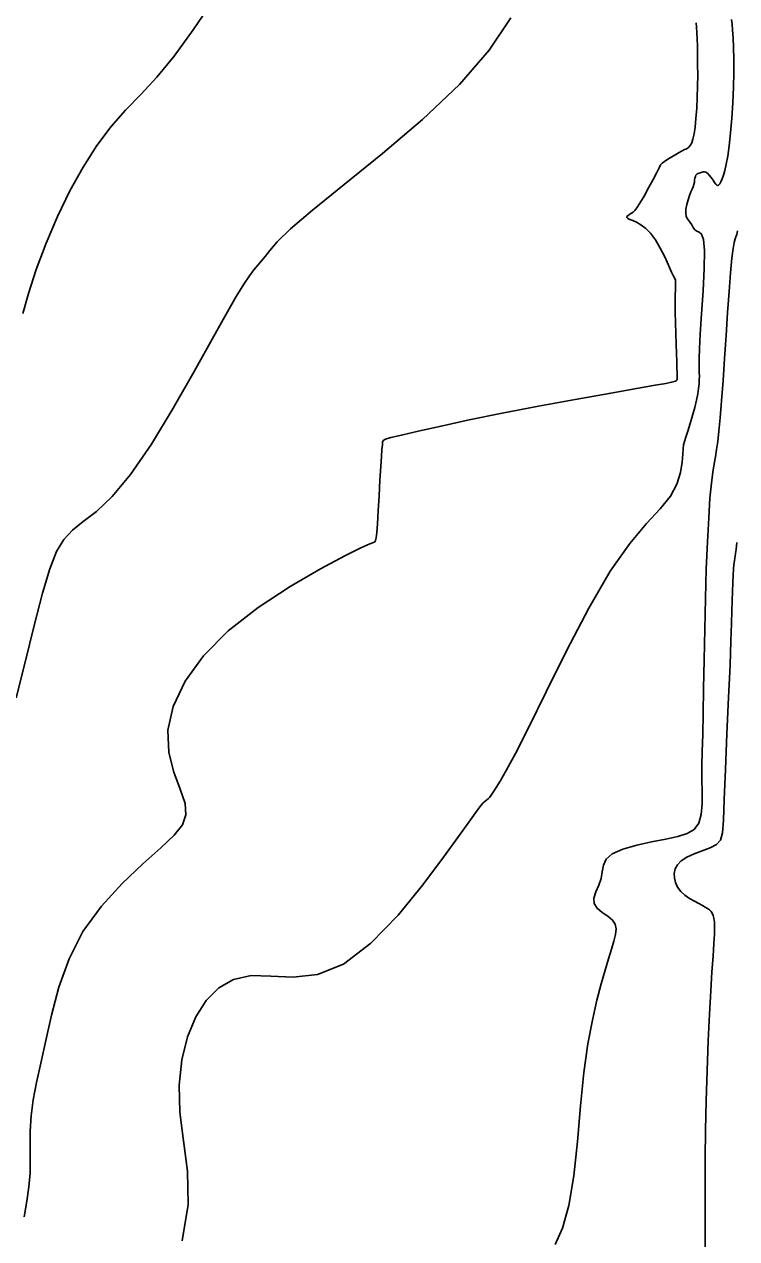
# Model space of a CAD drawing. Extents: x 2566142 to 2571431, y 418755 to 421584.
# Drawn here: x 2569642.8 to 2569795.7, y 419800.8 to 420061.6 of the extents above; entities that cross this region are included whole.
import ezdxf

# ---------------------------------------------------------------- set-up
doc = ezdxf.new("R2010")
doc.units = 0
doc.layers.add('Contour_ADS_Major', color=7, linetype='Continuous')
doc.layers.add('Contour_ADS_Minor', color=7, linetype='Continuous')

msp = doc.modelspace()

# ---------------------------------------------------------------- linework, layer by layer
at = {"layer": 'Contour_ADS_Major'}
for points in [[(2569661.63, 419960.17), (2569665.58, 419964.89), (2569670.06, 419971.47), (2569674.74, 419979.19), (2569679.22, 419987.03), (2569683.11, 419994.01), (2569686.11, 419999.35), (2569688.3, 420003.17), (2569689.9, 420005.81), (2569691.1, 420007.61), (2569692.08, 420008.9), (2569692.92, 420009.89), (2569693.71, 420010.77), (2569694.5, 420011.73), (2569695.47, 420012.99), (2569697.09, 420014.85), (2569699.96, 420017.65), (2569704.65, 420021.69), (2569711.48, 420027.19), (2569719.7, 420033.82), (2569728.28, 420041.12), (2569736.2, 420048.66), (2569742.59, 420056.01), (2569747.26, 420062.95)], [(2569641.03, 419916.98), (2569642.98, 419924.65), (2569644.91, 419932.49), (2569646.69, 419939.44), (2569648.24, 419944.67), (2569649.7, 419948.37), (2569651.26, 419951), (2569653.12, 419952.98), (2569655.43, 419954.8), (2569658.26, 419957), (2569661.63, 419960.17)]]:
    msp.add_lwpolyline(points, dxfattribs=at)
at = {"layer": 'Contour_ADS_Minor'}
for points in [[(2569642.47, 419999.5), (2569643.67, 420003.79), (2569645.37, 420008.95), (2569647.48, 420014.59), (2569649.91, 420020.31), (2569652.57, 420025.8), (2569655.4, 420030.91), (2569658.36, 420035.55), (2569661.41, 420039.62), (2569664.52, 420043.15), (2569667.77, 420046.52), (2569671.22, 420050.22), (2569674.98, 420054.74), (2569679.06, 420060.39), (2569683.32, 420066.68)], [(2569772.32, 420019.9), (2569772.11, 420020.08), (2569772.15, 420020.31), (2569772.39, 420020.56), (2569772.74, 420020.81), (2569773.12, 420021.04), (2569773.47, 420021.26), (2569773.84, 420021.58), (2569774.31, 420022.16), (2569774.95, 420023.17), (2569775.82, 420024.68), (2569776.81, 420026.48), (2569777.76, 420028.28), (2569778.54, 420029.79), (2569779.05, 420030.79), (2569779.39, 420031.4), (2569779.72, 420031.79), (2569780.19, 420032.15), (2569780.9, 420032.61), (2569781.76, 420033.13), (2569782.63, 420033.65), (2569783.36, 420034.08), (2569783.84, 420034.36), (2569784.14, 420034.51), (2569784.33, 420034.6), (2569784.52, 420034.67), (2569784.77, 420034.76), (2569785.08, 420034.93), (2569785.41, 420035.19), (2569785.74, 420035.58), (2569786.05, 420036.15), (2569786.32, 420036.95), (2569786.56, 420038.05), (2569786.78, 420039.51), (2569786.97, 420041.37), (2569787.12, 420043.54), (2569787.24, 420045.89), (2569787.31, 420048.31), (2569787.34, 420050.67), (2569787.33, 420052.92), (2569787.3, 420055), (2569787.27, 420056.86), (2569787.23, 420058.46), (2569787.18, 420059.81), (2569787.11, 420060.95), (2569787.02, 420061.92)], [(2569786.76, 420028.56), (2569786.84, 420028.91), (2569786.95, 420029.16), (2569787.09, 420029.34), (2569787.26, 420029.45), (2569787.45, 420029.54), (2569787.65, 420029.61), (2569787.86, 420029.68), (2569788.09, 420029.75), (2569788.31, 420029.81), (2569788.54, 420029.88), (2569788.79, 420029.9), (2569789.08, 420029.82), (2569789.41, 420029.59), (2569789.8, 420029.19), (2569790.22, 420028.67), (2569790.63, 420028.12), (2569790.98, 420027.62), (2569791.25, 420027.25), (2569791.47, 420027.03), (2569791.66, 420026.96), (2569791.84, 420027.05), (2569792.06, 420027.31), (2569792.31, 420027.74), (2569792.58, 420028.37), (2569792.87, 420029.18), (2569793.17, 420030.22), (2569793.48, 420031.56), (2569793.79, 420033.3), (2569794.09, 420035.52), (2569794.38, 420038.28), (2569794.64, 420041.42), (2569794.86, 420044.75), (2569795, 420048.07), (2569795.07, 420051.21), (2569795.08, 420054.06), (2569795.03, 420056.57), (2569794.94, 420058.67), (2569794.83, 420060.31), (2569794.72, 420061.58), (2569794.63, 420062.6)], [(2569676.7, 419800.37), (2569677.96, 419808.2), (2569677.8, 419815.32), (2569676.95, 419821.88), (2569676.16, 419828.03), (2569676.04, 419833.85), (2569676.63, 419839.28), (2569677.84, 419844.2), (2569679.59, 419848.48), (2569681.82, 419852.02), (2569684.52, 419854.73), (2569687.73, 419856.53), (2569691.46, 419857.34), (2569695.73, 419857.25), (2569700.5, 419857.02), (2569705.72, 419857.55), (2569711.32, 419859.78), (2569717.21, 419864.29), (2569723.02, 419870.34), (2569728.35, 419876.85), (2569732.78, 419882.76), (2569736.01, 419887.22), (2569738.2, 419890.3), (2569739.62, 419892.31), (2569740.55, 419893.57), (2569741.21, 419894.34), (2569741.71, 419894.79), (2569742.08, 419895.07), (2569742.38, 419895.29), (2569742.68, 419895.6), (2569743.01, 419896.06), (2569743.46, 419896.74), (2569744.08, 419897.71), (2569744.95, 419899.11), (2569746.26, 419901.37), (2569748.22, 419905.02), (2569751.02, 419910.57), (2569754.79, 419918.26), (2569759.22, 419927.2), (2569763.94, 419936.21), (2569768.56, 419944.14), (2569772.74, 419950.11), (2569776.35, 419954.39), (2569779.29, 419957.58), (2569781.49, 419960.25), (2569782.89, 419962.85), (2569783.66, 419965.34), (2569784.01, 419967.54), (2569784.13, 419969.29), (2569784.21, 419970.47), (2569784.31, 419971.29), (2569784.49, 419972.02), (2569784.78, 419972.94), (2569785.2, 419974.26), (2569785.71, 419975.87), (2569786.24, 419977.61), (2569786.71, 419979.32), (2569787.08, 419980.86), (2569787.34, 419982.21), (2569787.52, 419983.39), (2569787.63, 419984.4), (2569787.68, 419985.27), (2569787.7, 419986.05), (2569787.69, 419986.8), (2569787.67, 419987.59), (2569787.64, 419988.52), (2569787.65, 419989.86), (2569787.73, 419991.94), (2569787.9, 419995.08), (2569788.19, 419999.42), (2569788.5, 420004.37), (2569788.74, 420009.16), (2569788.79, 420013.01), (2569788.59, 420015.38), (2569788.19, 420016.53), (2569787.69, 420016.95), (2569787.19, 420017.14), (2569786.76, 420017.47), (2569786.39, 420017.96), (2569786.05, 420018.52), (2569785.72, 420019.05), (2569785.39, 420019.5), (2569785.08, 420019.92), (2569784.85, 420020.41), (2569784.76, 420021.06), (2569784.83, 420021.91), (2569785.03, 420022.89), (2569785.31, 420023.89), (2569785.61, 420024.82), (2569785.89, 420025.58), (2569786.14, 420026.19), (2569786.35, 420026.72), (2569786.51, 420027.2), (2569786.62, 420027.68), (2569786.69, 420028.15), (2569786.76, 420028.56)], [(2569643.77, 419811.97), (2569644.02, 419814.9), (2569644.07, 419817.84), (2569644.04, 419820.85), (2569644.05, 419823.97), (2569644.24, 419827.21), (2569644.7, 419830.64), (2569645.42, 419834.37), (2569646.35, 419838.57), (2569647.43, 419843.38), (2569648.66, 419848.88), (2569650.23, 419854.83), (2569652.4, 419860.91), (2569655.39, 419866.82), (2569659.33, 419872.26), (2569663.79, 419877.12), (2569668.23, 419881.32), (2569672.1, 419884.77), (2569674.95, 419887.47), (2569676.73, 419889.7), (2569677.5, 419891.86), (2569677.3, 419894.32), (2569676.27, 419897.38), (2569674.92, 419901.05), (2569673.84, 419905.27), (2569673.63, 419910), (2569674.78, 419915.15), (2569677.35, 419920.55), (2569681.29, 419926.02), (2569686.56, 419931.36), (2569692.98, 419936.39), (2569699.86, 419940.9), (2569706.34, 419944.65), (2569711.61, 419947.45), (2569715.05, 419949.16), (2569716.94, 419950.02), (2569717.77, 419950.35), (2569718.05, 419950.49), (2569718.2, 419950.73), (2569718.33, 419951.31), (2569718.44, 419952.44), (2569718.58, 419954.33), (2569718.75, 419957.09), (2569718.95, 419960.36), (2569719.14, 419963.69), (2569719.32, 419966.63), (2569719.46, 419968.82), (2569719.57, 419970.32), (2569719.65, 419971.28), (2569719.71, 419971.86), (2569719.83, 419972.22), (2569720.3, 419972.5), (2569721.48, 419972.84), (2569723.74, 419973.38), (2569727.36, 419974.22), (2569732.27, 419975.33), (2569738.32, 419976.65), (2569745.37, 419978.09), (2569753.16, 419979.59), (2569761.05, 419981.05), (2569768.31, 419982.35), (2569774.2, 419983.38), (2569778.18, 419984.08), (2569780.52, 419984.49), (2569781.73, 419984.72), (2569782.28, 419984.86), (2569782.59, 419984.99), (2569782.77, 419985.13), (2569782.86, 419985.26), (2569782.9, 419985.38), (2569782.93, 419985.5), (2569782.94, 419985.7), (2569782.94, 419986.08), (2569782.92, 419986.76), (2569782.89, 419987.8), (2569782.84, 419989.2), (2569782.78, 419990.92), (2569782.72, 419992.93), (2569782.64, 419995.17), (2569782.57, 419997.5), (2569782.52, 419999.76), (2569782.5, 420001.77), (2569782.52, 420003.4), (2569782.55, 420004.67), (2569782.58, 420005.6), (2569782.59, 420006.23), (2569782.55, 420006.62), (2569782.42, 420006.97), (2569782.15, 420007.49), (2569781.72, 420008.4), (2569781.08, 420009.84), (2569780.26, 420011.64), (2569779.32, 420013.55), (2569778.3, 420015.31), (2569777.24, 420016.71), (2569776.18, 420017.77), (2569775.16, 420018.54), (2569774.23, 420019.08), (2569773.42, 420019.45), (2569772.77, 420019.7), (2569772.32, 420019.9)], [(2569756.73, 419799.62), (2569758.33, 419803.13), (2569759.7, 419807.98), (2569760.73, 419814.36), (2569761.52, 419821.74), (2569762.2, 419829.38), (2569762.92, 419836.56), (2569763.77, 419842.7), (2569764.73, 419847.8), (2569765.71, 419852.04), (2569766.65, 419855.55), (2569767.49, 419858.5), (2569768.22, 419860.96), (2569768.83, 419863.01), (2569769.32, 419864.72), (2569769.67, 419866.14), (2569769.81, 419867.35), (2569769.64, 419868.37), (2569769.06, 419869.27), (2569768.06, 419870.1), (2569766.86, 419870.91), (2569765.77, 419871.79), (2569765.11, 419872.79), (2569765.08, 419873.97), (2569765.5, 419875.3), (2569766.1, 419876.72), (2569766.61, 419878.18), (2569766.85, 419879.63), (2569767.09, 419881.03), (2569767.69, 419882.34), (2569769.01, 419883.5), (2569771.29, 419884.49), (2569774.25, 419885.33), (2569777.46, 419886.03), (2569780.52, 419886.64), (2569783.08, 419887.19), (2569785.09, 419887.84), (2569786.58, 419888.74), (2569787.57, 419890.06), (2569788.1, 419891.91), (2569788.3, 419894.2), (2569788.3, 419896.79), (2569788.25, 419899.53), (2569788.26, 419902.36), (2569788.32, 419905.47), (2569788.42, 419909.11), (2569788.53, 419913.57), (2569788.62, 419918.99), (2569788.72, 419925.15), (2569788.84, 419931.7), (2569788.99, 419938.3), (2569789.19, 419944.63), (2569789.43, 419950.47), (2569789.7, 419955.61), (2569789.98, 419959.85), (2569790.28, 419963.05), (2569790.57, 419965.41), (2569790.86, 419967.22), (2569791.14, 419968.75), (2569791.4, 419970.28), (2569791.65, 419972.03), (2569791.91, 419974.23), (2569792.17, 419977.09), (2569792.47, 419980.77), (2569792.78, 419985.1), (2569793.1, 419989.86), (2569793.43, 419994.79), (2569793.76, 419999.68), (2569794.09, 420004.24), (2569794.4, 420008.23), (2569794.69, 420011.36), (2569794.95, 420013.48), (2569795.18, 420014.76), (2569795.38, 420015.5), (2569795.56, 420015.96), (2569795.71, 420016.44), (2569795.86, 420017.22)], [(2569789.19, 419830.47), (2569789.38, 419836.99), (2569789.61, 419843.31), (2569789.86, 419849.08), (2569790.14, 419854.04), (2569790.4, 419858.17), (2569790.64, 419861.54), (2569790.82, 419864.21), (2569790.94, 419866.24), (2569790.97, 419867.74), (2569790.94, 419868.84), (2569790.84, 419869.64), (2569790.69, 419870.26), (2569790.47, 419870.74), (2569790.2, 419871.12), (2569789.87, 419871.44), (2569789.47, 419871.73), (2569788.98, 419872.03), (2569788.37, 419872.37), (2569787.59, 419872.79), (2569786.65, 419873.3), (2569785.61, 419873.91), (2569784.6, 419874.62), (2569783.71, 419875.43), (2569783.03, 419876.33), (2569782.57, 419877.3), (2569782.34, 419878.29), (2569782.32, 419879.28), (2569782.52, 419880.24), (2569782.99, 419881.14), (2569783.79, 419881.99), (2569784.98, 419882.77), (2569786.55, 419883.47), (2569788.32, 419884.13), (2569790.01, 419884.79), (2569791.37, 419885.52), (2569792.21, 419886.43), (2569792.65, 419887.98), (2569792.86, 419890.71), (2569793.02, 419895.16), (2569793.29, 419901.6), (2569793.63, 419909.24), (2569793.98, 419917.05), (2569794.28, 419923.96), (2569794.48, 419929.18), (2569794.6, 419932.92), (2569794.67, 419935.65), (2569794.72, 419937.83), (2569794.79, 419939.82), (2569794.86, 419941.66), (2569794.95, 419943.28), (2569795.04, 419944.62), (2569795.13, 419945.62), (2569795.22, 419946.37), (2569795.31, 419946.94), (2569795.4, 419947.42), (2569795.48, 419947.95), (2569795.58, 419948.8), (2569795.72, 419950.32)], [(2569788.97, 419798.73), (2569788.97, 419801.07), (2569788.94, 419804.16), (2569788.92, 419808.08), (2569788.93, 419812.78), (2569788.96, 419818.15), (2569789.05, 419824.09), (2569789.19, 419830.47)], [(2569642.73, 419805.54), (2569643.34, 419808.91), (2569643.77, 419811.97)]]:
    msp.add_lwpolyline(points, dxfattribs=at)

doc.saveas('drawing.dxf')
